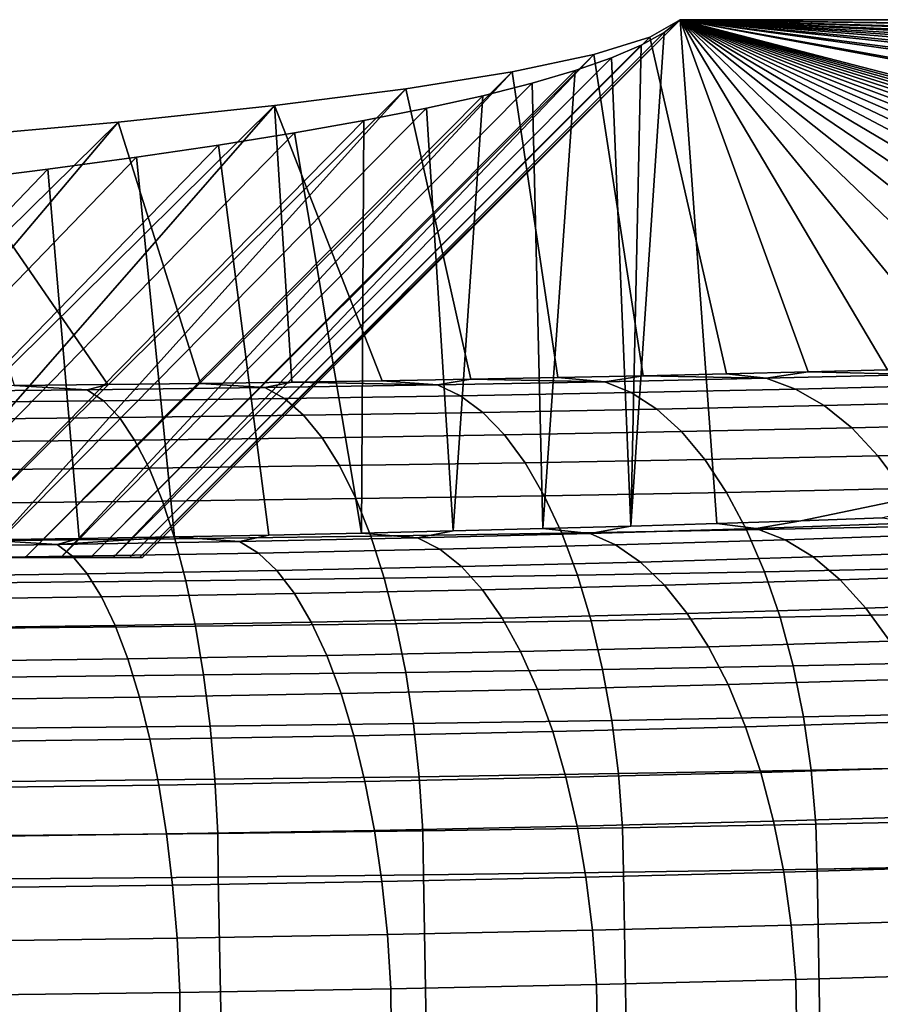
# Model space of a CAD drawing. Header units: metres. Extents: x -109 to 109, y -100 to 58.
# Tile 462 of 642: x 92.03 to 93.6, y -1.32 to 0.48. Entities that reach past the tile are written whole.
import ezdxf

# ---------------------------------------------------------------- set-up
doc = ezdxf.new("R2010")
doc.units = ezdxf.units.M
doc.layers.add('solid_21_062_100_XXX', color=7, linetype='CONTINUOUS')

msp = doc.modelspace()

# ---------------------------------------------------------------- linework, layer by layer
at = {"layer": 'solid_21_062_100_XXX'}
for points in [[(92.226082, -0.5, 0.867592), (93.17717, 0.450881, 0.889558), (93.232735, 0.482733, 0.004598), (92.244019, -0.5, 0.433969)], [(92.244019, -0.5, -0.433969), (92.25, -0.5), (93.232735, 0.482733, 0.004598), (93.203323, 0.459384, -0.450233)], [(92.244019, -0.5, 0.433969), (93.232735, 0.482733, 0.004598), (92.25, -0.5)], [(93.299583, -0.438123, -17.93379), (93.142357, -0.44295, -18.027824), (93.203323, 0.459384, -0.450233), (93.232735, 0.482733, 0.004598)], [(93.17717, 0.450881, 0.889558), (93.317703, -0.164783, 17.994816), (93.466652, -0.161208, 17.895498), (93.232735, 0.482733, 0.004598)], [(93.232735, 0.482733, 0.004598), (97.819901, 0.420244, 1.740749), (97.849991, 0.482733, 0.004598)], [(93.453178, -0.433006, -17.834118), (93.299583, -0.438123, -17.93379), (93.232735, 0.482733, 0.004598), (97.849991, 0.482733, 0.004598)], [(93.232735, 0.482733, 0.004598), (97.811806, 0.412472, 1.956676), (97.819901, 0.420244, 1.740749)], [(93.232735, 0.482733, 0.004598), (97.727554, 0.357767, 3.476573), (97.811806, 0.412472, 1.956676)], [(93.232735, 0.482733, 0.004598), (97.694946, 0.342261, 3.907389), (97.727554, 0.357767, 3.476573)], [(93.232735, 0.482733, 0.004598), (97.573044, 0.295446, 5.208079), (97.694946, 0.342261, 3.907389)], [(93.232735, 0.482733, 0.004598), (97.499542, 0.27226, 5.852256), (97.573044, 0.295446, 5.208079)], [(93.232735, 0.482733, 0.004598), (97.356598, 0.233367, 6.932835), (97.499542, 0.27226, 5.852256)], [(93.232735, 0.482733, 0.004598), (97.226006, 0.202615, 7.787239), (97.356598, 0.233367, 6.932835)], [(93.232735, 0.482733, 0.004598), (97.078506, 0.171612, 8.648598), (97.226006, 0.202615, 7.787239)], [(93.232735, 0.482733, 0.004598), (96.874733, 0.133422, 9.70965), (97.078506, 0.171612, 8.648598)], [(93.232735, 0.482733, 0.004598), (96.739067, 0.110247, 10.353525), (96.874733, 0.133422, 9.70965)], [(93.232735, 0.482733, 0.004598), (96.446266, 0.06479, 11.616483), (96.739067, 0.110247, 10.353525)], [(93.232735, 0.482733, 0.004598), (96.33873, 0.049358, 12.045249), (96.446266, 0.06479, 11.616483)], [(93.232735, 0.482733, 0.004598), (95.941566, -0.003134, 13.503656), (96.33873, 0.049358, 12.045249)], [(93.232735, 0.482733, 0.004598), (95.878021, -0.010976, 13.721534), (95.941566, -0.003134, 13.503656)], [(93.232735, 0.482733, 0.004598), (95.361977, -0.070198, 15.366905), (95.878021, -0.010976, 13.721534)], [(93.232735, 0.482733, 0.004598), (95.303566, -0.076152, 15.532347), (95.361977, -0.070198, 15.366905)], [(93.232735, 0.482733, 0.004598), (95.239136, -0.082049, 15.69619), (95.303566, -0.076152, 15.532347)], [(93.232735, 0.482733, 0.004598), (95.168663, -0.087893, 15.858536), (95.239136, -0.082049, 15.69619)], [(93.232735, 0.482733, 0.004598), (95.092232, -0.09366, 16.01878), (95.168663, -0.087893, 15.858536)], [(93.232735, 0.482733, 0.004598), (95.00985, -0.099348, 16.176811), (95.092232, -0.09366, 16.01878)], [(93.232735, 0.482733, 0.004598), (94.921669, -0.104938, 16.332104), (95.00985, -0.099348, 16.176811)], [(93.232735, 0.482733, 0.004598), (94.827744, -0.110425, 16.484554), (94.921669, -0.104938, 16.332104)], [(93.232735, 0.482733, 0.004598), (94.728271, -0.115794, 16.633739), (94.827744, -0.110425, 16.484554)], [(93.232735, 0.482733, 0.004598), (94.623383, -0.121039, 16.779465), (94.728271, -0.115794, 16.633739)], [(93.232735, 0.482733, 0.004598), (94.513222, -0.12615, 16.921457), (94.623383, -0.121039, 16.779465)], [(93.232735, 0.482733, 0.004598), (94.398033, -0.131115, 17.059393), (94.513222, -0.12615, 16.921457)], [(93.232735, 0.482733, 0.004598), (94.277901, -0.135928, 17.193129), (94.398033, -0.131115, 17.059393)], [(93.232735, 0.482733, 0.004598), (94.153214, -0.140578, 17.322308), (94.277901, -0.135928, 17.193129)], [(93.232735, 0.482733, 0.004598), (94.02404, -0.145061, 17.446863), (94.153214, -0.140578, 17.322308)], [(93.232735, 0.482733, 0.004598), (93.890709, -0.149368, 17.566532), (94.02404, -0.145061, 17.446863)], [(93.232735, 0.482733, 0.004598), (93.753265, -0.153498, 17.681278), (93.890709, -0.149368, 17.566532)], [(93.232735, 0.482733, 0.004598), (93.611877, -0.157446, 17.790958), (93.753265, -0.153498, 17.681278)], [(93.232735, 0.482733, 0.004598), (93.466652, -0.161208, 17.895498), (93.611877, -0.157446, 17.790958)], [(93.602936, -0.427607, -17.728935), (93.453178, -0.433006, -17.834118), (97.849991, 0.482733, 0.004598)], [(92.226082, -0.5, 0.867592), (92.196198, -0.5, 1.300689), (93.07476, 0.419143, 1.771333), (93.17717, 0.450881, 0.889558)], [(92.226082, -0.5, -0.867592), (92.244019, -0.5, -0.433969), (93.203323, 0.459384, -0.450233), (93.161568, 0.436085, -0.904112)], [(93.07476, 0.419143, 1.771333), (93.165207, -0.168166, 18.088791), (93.317703, -0.164783, 17.994816), (93.17717, 0.450881, 0.889558)], [(93.142357, -0.44295, -18.027824), (93.161568, 0.436085, -0.904112), (93.203323, 0.459384, -0.450233)], [(92.196198, -0.5, -1.300689), (92.226082, -0.5, -0.867592), (93.161568, 0.436085, -0.904112), (93.107452, 0.412825, -1.357215)], [(93.142357, -0.44295, -18.027824), (93.107452, 0.412825, -1.357215), (93.161568, 0.436085, -0.904112)], [(92.154404, -0.5, 1.73265), (92.100723, -0.5, 2.163309), (92.92588, 0.387656, 2.646164), (93.07476, 0.419143, 1.771333)], [(92.154404, -0.5, 1.73265), (93.07476, 0.419143, 1.771333), (92.196198, -0.5, 1.300689)], [(92.92588, 0.387656, 2.646164), (93.009209, -0.171355, 18.177393), (93.165207, -0.168166, 18.088791), (93.07476, 0.419143, 1.771333)], [(92.154404, -0.5, -1.73265), (92.196198, -0.5, -1.300689), (93.107452, 0.412825, -1.357215), (93.041069, 0.389654, -1.808591)], [(93.142357, -0.44295, -18.027824), (92.981537, -0.447486, -18.116192), (93.041069, 0.389654, -1.808591), (93.107452, 0.412825, -1.357215)], [(92.035194, -0.5, 2.5923), (91.95784, -0.5, 3.019549), (92.731155, 0.356531, 3.510913), (92.92588, 0.387656, 2.646164)], [(92.035194, -0.5, 2.5923), (92.92588, 0.387656, 2.646164), (92.100723, -0.5, 2.163309)], [(92.100723, -0.5, -2.163309), (92.154404, -0.5, -1.73265), (93.041069, 0.389654, -1.808591), (92.962433, 0.36658, -2.25807)], [(92.731155, 0.356531, 3.510913), (92.85006, -0.174341, 18.260378), (93.009209, -0.171355, 18.177393), (92.92588, 0.387656, 2.646164)], [(92.981537, -0.447486, -18.116192), (92.962433, 0.36658, -2.25807), (93.041069, 0.389654, -1.808591)], [(92.035194, -0.5, -2.5923), (92.100723, -0.5, -2.163309), (92.962433, 0.36658, -2.25807), (92.871735, 0.343651, -2.704736)], [(92.981537, -0.447486, -18.116192), (92.817513, -0.451718, -18.198635), (92.871735, 0.343651, -2.704736), (92.962433, 0.36658, -2.25807)], [(91.86879, -0.5, 3.444242), (91.768066, -0.5, 3.866343), (92.490807, 0.325799, 4.364745), (92.731155, 0.356531, 3.510913)], [(91.86879, -0.5, 3.444242), (92.731155, 0.356531, 3.510913), (91.95784, -0.5, 3.019549)], [(91.95784, -0.5, -3.019549), (92.035194, -0.5, -2.5923), (92.871735, 0.343651, -2.704736), (92.768997, 0.320867, -3.148564)], [(92.490807, 0.325799, 4.364745), (92.687843, -0.177124, 18.337696), (92.85006, -0.174341, 18.260378), (92.731155, 0.356531, 3.510913)], [(92.817513, -0.451718, -18.198635), (92.768997, 0.320867, -3.148564), (92.871735, 0.343651, -2.704736)], [(91.655724, -0.5, 4.2856), (91.531853, -0.5, 4.70169), (92.205437, 0.295548, 5.205224), (92.490807, 0.325799, 4.364745)], [(91.655724, -0.5, 4.2856), (92.490807, 0.325799, 4.364745), (91.768066, -0.5, 3.866343)], [(92.205437, 0.295548, 5.205224), (92.355721, -0.182049, 18.474514), (92.52301, -0.179694, 18.40909), (92.490807, 0.325799, 4.364745)], [(92.490807, 0.325799, 4.364745), (92.52301, -0.179694, 18.40909), (92.687843, -0.177124, 18.337696)], [(91.86879, -0.5, -3.444242), (91.95784, -0.5, -3.019549), (92.768997, 0.320867, -3.148564), (92.654243, 0.298233, -3.589481)], [(92.817513, -0.451718, -18.198635), (92.65036, -0.455644, -18.275106), (92.654243, 0.298233, -3.589481), (92.768997, 0.320867, -3.148564)], [(91.396622, -0.5, 5.114015), (91.250084, -0.5, 5.522445), (91.87632, 0.265912, 6.02862), (92.205437, 0.295548, 5.205224)], [(91.396622, -0.5, 5.114015), (92.205437, 0.295548, 5.205224), (91.531853, -0.5, 4.70169)], [(91.768066, -0.5, -3.866343), (91.86879, -0.5, -3.444242), (92.654243, 0.298233, -3.589481), (92.527527, 0.275758, -4.027301)], [(91.87632, 0.265912, 6.02862), (92.186348, -0.184184, 18.533833), (92.355721, -0.182049, 18.474514), (92.205437, 0.295548, 5.205224)], [(92.65036, -0.455644, -18.275106), (92.527527, 0.275758, -4.027301), (92.654243, 0.298233, -3.589481)], [(91.655724, -0.5, -4.2856), (91.768066, -0.5, -3.866343), (92.527527, 0.275758, -4.027301), (92.38887, 0.253453, -4.4618)], [(92.65036, -0.455644, -18.275106), (92.480576, -0.459249, -18.345331), (92.38887, 0.253453, -4.4618), (92.527527, 0.275758, -4.027301)], [(91.531853, -0.5, -4.70169), (91.655724, -0.5, -4.2856), (92.38887, 0.253453, -4.4618), (92.238472, 0.231349, -4.892384)], [(91.87632, 0.265912, 6.02862), (92.015205, -0.186097, 18.586977), (92.186348, -0.184184, 18.533833)], [(92.480576, -0.459249, -18.345331), (92.308334, -0.462531, -18.409269), (92.238472, 0.231349, -4.892384), (92.38887, 0.253453, -4.4618)], [(91.396622, -0.5, -5.114015), (91.531853, -0.5, -4.70169), (92.238472, 0.231349, -4.892384), (92.076431, 0.209465, -5.318699)], [(92.308334, -0.462531, -18.409269), (92.134041, -0.465483, -18.466776), (92.076431, 0.209465, -5.318699), (92.238472, 0.231349, -4.892384)], [(91.250084, -0.5, -5.522445), (91.396622, -0.5, -5.114015), (92.076431, 0.209465, -5.318699), (91.903061, 0.187835, -5.740054)], [(92.134041, -0.465483, -18.466776), (91.958015, -0.468102, -18.517792), (91.903061, 0.187835, -5.740054), (92.076431, 0.209465, -5.318699)], [(93.389832, -0.172781, 18.065674), (93.466652, -0.161208, 17.895498), (93.317703, -0.164783, 17.994816)], [(93.672028, -0.165708, 17.869164), (93.466652, -0.161208, 17.895498), (93.389832, -0.172781, 18.065674)], [(93.672028, -0.165708, 17.869164), (93.611877, -0.157446, 17.790958), (93.466652, -0.161208, 17.895498)], [(92.473099, -0.189686, 18.535355), (92.52301, -0.179694, 18.40909), (92.355721, -0.182049, 18.474514)], [(92.789001, -0.184799, 18.399553), (92.52301, -0.179694, 18.40909), (92.473099, -0.189686, 18.535355)], [(92.789001, -0.184799, 18.399553), (92.687843, -0.177124, 18.337696), (92.52301, -0.179694, 18.40909)], [(92.789001, -0.184799, 18.399553), (92.85006, -0.174341, 18.260378), (92.687843, -0.177124, 18.337696)], [(93.095032, -0.179154, 18.242735), (92.85006, -0.174341, 18.260378), (92.789001, -0.184799, 18.399553)], [(93.095032, -0.179154, 18.242735), (92.789001, -0.184799, 18.399553), (92.831131, -0.20456, 18.488401), (93.143105, -0.198806, 18.328541)], [(93.095032, -0.179154, 18.242735), (93.009209, -0.171355, 18.177393), (92.85006, -0.174341, 18.260378)], [(93.095032, -0.179154, 18.242735), (93.165207, -0.168166, 18.088791), (93.009209, -0.171355, 18.177393)], [(93.389832, -0.172781, 18.065674), (93.165207, -0.168166, 18.088791), (93.095032, -0.179154, 18.242735)], [(93.389832, -0.172781, 18.065674), (93.095032, -0.179154, 18.242735), (93.143105, -0.198806, 18.328541), (93.443619, -0.19231, 18.148043)], [(93.389832, -0.172781, 18.065674), (93.317703, -0.164783, 17.994816), (93.165207, -0.168166, 18.088791)], [(93.672028, -0.165708, 17.869164), (93.389832, -0.172781, 18.065674), (93.443619, -0.19231, 18.148043), (93.731293, -0.1851, 17.94772)], [(91.817368, -0.197112, 18.741667), (92.148743, -0.193797, 18.649557), (92.015205, -0.186097, 18.586977), (91.842514, -0.187785, 18.633883)], [(92.148743, -0.193797, 18.649557), (91.817368, -0.197112, 18.741667), (91.840637, -0.217113, 18.837154), (92.178452, -0.213733, 18.743256)], [(92.148743, -0.193797, 18.649557), (92.186348, -0.184184, 18.533833), (92.015205, -0.186097, 18.586977)], [(92.148743, -0.193797, 18.649557), (92.473099, -0.189686, 18.535355), (92.355721, -0.182049, 18.474514), (92.186348, -0.184184, 18.533833)], [(92.473099, -0.189686, 18.535355), (92.148743, -0.193797, 18.649557), (92.178452, -0.213733, 18.743256), (92.509102, -0.209543, 18.626837)], [(92.789001, -0.184799, 18.399553), (92.473099, -0.189686, 18.535355), (92.509102, -0.209543, 18.626837), (92.831131, -0.20456, 18.488401)], [(93.443619, -0.19231, 18.148043), (93.143105, -0.198806, 18.328541), (93.18998, -0.229278, 18.411808), (93.496078, -0.222661, 18.227959)], [(93.731293, -0.1851, 17.94772), (93.443619, -0.19231, 18.148043), (93.496078, -0.222661, 18.227959), (93.789085, -0.215317, 18.023918)], [(92.178452, -0.213733, 18.743256), (91.840637, -0.217113, 18.837154), (91.863335, -0.247924, 18.929863), (92.207413, -0.244482, 18.834223)], [(92.509102, -0.209543, 18.626837), (92.178452, -0.213733, 18.743256), (92.207413, -0.244482, 18.834223), (92.544205, -0.240214, 18.715643)], [(92.831131, -0.20456, 18.488401), (92.509102, -0.209543, 18.626837), (92.544205, -0.240214, 18.715643), (92.872215, -0.235139, 18.574635)], [(93.143105, -0.198806, 18.328541), (92.831131, -0.20456, 18.488401), (92.872215, -0.235139, 18.574635), (93.18998, -0.229278, 18.411808)], [(93.789085, -0.215317, 18.023918), (93.496078, -0.222661, 18.227959), (93.546547, -0.263458, 18.304432), (93.844688, -0.255985, 18.096813)], [(93.18998, -0.229278, 18.411808), (92.872215, -0.235139, 18.574635), (92.911751, -0.276155, 18.657187), (93.235085, -0.270191, 18.491503)], [(93.496078, -0.222661, 18.227959), (93.18998, -0.229278, 18.411808), (93.235085, -0.270191, 18.491503), (93.546547, -0.263458, 18.304432)], [(92.207413, -0.244482, 18.834223), (91.863335, -0.247924, 18.929863), (91.88517, -0.289164, 19.018644), (92.235283, -0.285662, 18.921326)], [(92.544205, -0.240214, 18.715643), (92.207413, -0.244482, 18.834223), (92.235283, -0.285662, 18.921326), (92.577988, -0.281319, 18.800665)], [(92.872215, -0.235139, 18.574635), (92.544205, -0.240214, 18.715643), (92.577988, -0.281319, 18.800665), (92.911751, -0.276155, 18.657187)], [(93.546547, -0.263458, 18.304432), (93.235085, -0.270191, 18.491503), (93.277847, -0.321038, 18.566637), (93.594398, -0.314194, 18.376509)], [(93.844688, -0.255985, 18.096813), (93.546547, -0.263458, 18.304432), (93.594398, -0.314194, 18.376509), (93.897415, -0.3066, 18.165501)], [(92.235283, -0.285662, 18.921326), (91.88517, -0.289164, 19.018644), (91.905876, -0.340321, 19.102392), (92.261711, -0.336761, 19.003483)], [(92.577988, -0.281319, 18.800665), (92.235283, -0.285662, 18.921326), (92.261711, -0.336761, 19.003483), (92.610016, -0.332347, 18.880852)], [(92.911751, -0.276155, 18.657187), (92.577988, -0.281319, 18.800665), (92.610016, -0.332347, 18.880852), (92.949234, -0.327098, 18.735027)], [(93.235085, -0.270191, 18.491503), (92.911751, -0.276155, 18.657187), (92.949234, -0.327098, 18.735027), (93.277847, -0.321038, 18.566637)], [(93.277847, -0.321038, 18.566637), (92.949234, -0.327098, 18.735027), (92.9842, -0.387338, 18.807194), (93.317749, -0.381186, 18.636276)], [(93.594398, -0.314194, 18.376509), (93.277847, -0.321038, 18.566637), (93.317749, -0.381186, 18.636276), (93.639046, -0.37424, 18.443298)], [(93.897415, -0.3066, 18.165501), (93.594398, -0.314194, 18.376509), (93.639046, -0.37424, 18.443298), (93.946609, -0.366531, 18.229124)], [(92.261711, -0.336761, 19.003483), (91.905876, -0.340321, 19.102392), (91.925194, -0.400758, 19.180069), (92.286369, -0.397145, 19.079676)], [(92.610016, -0.332347, 18.880852), (92.261711, -0.336761, 19.003483), (92.286369, -0.397145, 19.079676), (92.639893, -0.392665, 18.955204)], [(92.949234, -0.327098, 18.735027), (92.610016, -0.332347, 18.880852), (92.639893, -0.392665, 18.955204), (92.9842, -0.387338, 18.807194)], [(93.639046, -0.37424, 18.443298), (93.317749, -0.381186, 18.636276), (93.354286, -0.449889, 18.699558), (93.679932, -0.442849, 18.503967)], [(92.639893, -0.392665, 18.955204), (92.286369, -0.397145, 19.079676), (92.308945, -0.466064, 19.148958), (92.667259, -0.461523, 19.022802)], [(92.9842, -0.387338, 18.807194), (92.639893, -0.392665, 18.955204), (92.667259, -0.461523, 19.022802), (93.01622, -0.456124, 18.872787)], [(93.317749, -0.381186, 18.636276), (92.9842, -0.387338, 18.807194), (93.01622, -0.456124, 18.872787), (93.354286, -0.449889, 18.699558)], [(92.286369, -0.397145, 19.079676), (91.925194, -0.400758, 19.180069), (91.942886, -0.469726, 19.25071), (92.308945, -0.466064, 19.148958)], [(93.662857, -0.437024, -17.806828), (93.371918, -0.447165, -18.00437), (93.453178, -0.433006, -17.834118), (93.602936, -0.427607, -17.728935)], [(93.068047, -0.456253, -18.181412), (92.752708, -0.464246, -18.337124), (92.817513, -0.451718, -18.198635), (92.981537, -0.447486, -18.116192)], [(93.068047, -0.456253, -18.181412), (92.981537, -0.447486, -18.116192), (93.142357, -0.44295, -18.027824)], [(93.354286, -0.449889, 18.699558), (93.01622, -0.456124, 18.872787), (93.044899, -0.532603, 18.930994), (93.387001, -0.526293, 18.755693)], [(93.371918, -0.447165, -18.00437), (93.068047, -0.456253, -18.181412), (93.142357, -0.44295, -18.027824), (93.299583, -0.438123, -17.93379)], [(93.068047, -0.456253, -18.181412), (93.371918, -0.447165, -18.00437), (93.424538, -0.467874, -18.086843), (93.114777, -0.477138, -18.267311)], [(93.371918, -0.447165, -18.00437), (93.299583, -0.438123, -17.93379), (93.453178, -0.433006, -17.834118)], [(93.679932, -0.442849, 18.503967), (93.354286, -0.449889, 18.699558), (93.387001, -0.526293, 18.755693), (93.716545, -0.519169, 18.557764)], [(93.371918, -0.447165, -18.00437), (93.662857, -0.437024, -17.806828), (93.7211, -0.457537, -17.885479), (93.424538, -0.467874, -18.086843)], [(92.308945, -0.466064, 19.148958), (91.942886, -0.469726, 19.25071), (91.958725, -0.546368, 19.313437), (92.32917, -0.542662, 19.210468)], [(92.093597, -0.476793, -18.581528), (91.958015, -0.468102, -18.517792), (92.134041, -0.465483, -18.466776)], [(92.093597, -0.476793, -18.581528), (92.134041, -0.465483, -18.466776), (92.308334, -0.462531, -18.409269)], [(92.093597, -0.476793, -18.581528), (92.308334, -0.462531, -18.409269), (92.427383, -0.471103, -18.470697)], [(92.427383, -0.471103, -18.470697), (92.308334, -0.462531, -18.409269), (92.480576, -0.459249, -18.345331)], [(92.667259, -0.461523, 19.022802), (92.308945, -0.466064, 19.148958), (92.32917, -0.542662, 19.210468), (92.691757, -0.538067, 19.082802)], [(92.752708, -0.464246, -18.337124), (92.427383, -0.471103, -18.470697), (92.480576, -0.459249, -18.345331), (92.65036, -0.455644, -18.275106)], [(92.427383, -0.471103, -18.470697), (92.752708, -0.464246, -18.337124), (92.793343, -0.485286, -18.426035), (92.461716, -0.492276, -18.562195)], [(92.752708, -0.464246, -18.337124), (92.65036, -0.455644, -18.275106), (92.817513, -0.451718, -18.198635)], [(93.01622, -0.456124, 18.872787), (92.667259, -0.461523, 19.022802), (92.691757, -0.538067, 19.082802), (93.044899, -0.532603, 18.930994)], [(92.752708, -0.464246, -18.337124), (93.068047, -0.456253, -18.181412), (93.114777, -0.477138, -18.267311), (92.793343, -0.485286, -18.426035)], [(93.114777, -0.477138, -18.267311), (93.424538, -0.467874, -18.086843), (93.475853, -0.499303, -18.166704), (93.160362, -0.508739, -18.350513)], [(93.424538, -0.467874, -18.086843), (93.7211, -0.457537, -17.885479), (93.777908, -0.488775, -17.961613), (93.475853, -0.499303, -18.166704)], [(91.752899, -0.481289, -18.669115), (91.958015, -0.468102, -18.517792), (92.093597, -0.476793, -18.581528)], [(91.752899, -0.481289, -18.669115), (92.093597, -0.476793, -18.581528), (92.121468, -0.498075, -18.675171), (91.77417, -0.502658, -18.764456)], [(92.093597, -0.476793, -18.581528), (92.427383, -0.471103, -18.470697), (92.461716, -0.492276, -18.562195), (92.121468, -0.498075, -18.675171)], [(92.461716, -0.492276, -18.562195), (92.793343, -0.485286, -18.426035), (92.83297, -0.517038, -18.512178), (92.495201, -0.524157, -18.65086)], [(92.793343, -0.485286, -18.426035), (93.114777, -0.477138, -18.267311), (93.160362, -0.508739, -18.350513), (92.83297, -0.517038, -18.512178)], [(91.77417, -0.502658, -18.764456), (92.121468, -0.498075, -18.675171), (92.148651, -0.530064, -18.765928), (91.794914, -0.534732, -18.856867)], [(92.035194, -0.5, 2.5923), (92.035194, -0.5, -2.5923), (91.95784, -0.5, -3.019549)], [(91.95784, -0.5, 3.019549), (92.035194, -0.5, 2.5923), (91.95784, -0.5, -3.019549)], [(92.100723, -0.5, 2.163309), (92.100723, -0.5, -2.163309), (92.035194, -0.5, -2.5923)], [(92.035194, -0.5, 2.5923), (92.100723, -0.5, 2.163309), (92.035194, -0.5, -2.5923)], [(92.154404, -0.5, 1.73265), (92.154404, -0.5, -1.73265), (92.100723, -0.5, -2.163309)], [(92.100723, -0.5, 2.163309), (92.154404, -0.5, 1.73265), (92.100723, -0.5, -2.163309)], [(92.121468, -0.498075, -18.675171), (92.461716, -0.492276, -18.562195), (92.495201, -0.524157, -18.65086), (92.148651, -0.530064, -18.765928)], [(92.196198, -0.5, 1.300689), (92.196198, -0.5, -1.300689), (92.154404, -0.5, -1.73265)], [(92.154404, -0.5, 1.73265), (92.196198, -0.5, 1.300689), (92.154404, -0.5, -1.73265)], [(92.226082, -0.5, 0.867592), (92.226082, -0.5, -0.867592), (92.196198, -0.5, -1.300689)], [(92.196198, -0.5, 1.300689), (92.226082, -0.5, 0.867592), (92.196198, -0.5, -1.300689)], [(92.244019, -0.5, 0.433969), (92.244019, -0.5, -0.433969), (92.226082, -0.5, -0.867592)], [(92.226082, -0.5, 0.867592), (92.244019, -0.5, 0.433969), (92.226082, -0.5, -0.867592)], [(92.244019, -0.5, 0.433969), (92.25, -0.5), (92.244019, -0.5, -0.433969)], [(93.160362, -0.508739, -18.350513), (93.475853, -0.499303, -18.166704), (93.52523, -0.541064, -18.242968), (93.204224, -0.550665, -18.429993)], [(93.475853, -0.499303, -18.166704), (93.777908, -0.488775, -17.961613), (93.832573, -0.530352, -18.034288), (93.52523, -0.541064, -18.242968)], [(92.495201, -0.524157, -18.65086), (92.83297, -0.517038, -18.512178), (92.871101, -0.559109, -18.594486), (92.527428, -0.566353, -18.735594)], [(92.83297, -0.517038, -18.512178), (93.160362, -0.508739, -18.350513), (93.204224, -0.550665, -18.429993), (92.871101, -0.559109, -18.594486)], [(93.716545, -0.519169, 18.557764), (93.387001, -0.526293, 18.755693), (93.415504, -0.60945, 18.803988), (93.748428, -0.602253, 18.604021)], [(91.794914, -0.534732, -18.856867), (92.148651, -0.530064, -18.765928), (92.174805, -0.572363, -18.852676), (91.81488, -0.577113, -18.945208)], [(92.148651, -0.530064, -18.765928), (92.495201, -0.524157, -18.65086), (92.527428, -0.566353, -18.735594), (92.174805, -0.572363, -18.852676)], [(92.691757, -0.538067, 19.082802), (92.32917, -0.542662, 19.210468), (92.346779, -0.625987, 19.263441), (92.713104, -0.621345, 19.134462)], [(93.044899, -0.532603, 18.930994), (92.691757, -0.538067, 19.082802), (92.713104, -0.621345, 19.134462), (93.069878, -0.615825, 18.981091)], [(93.387001, -0.526293, 18.755693), (93.044899, -0.532603, 18.930994), (93.069878, -0.615825, 18.981091), (93.415504, -0.60945, 18.803988)], [(93.52523, -0.541064, -18.242968), (93.832573, -0.530352, -18.034288), (93.884422, -0.581755, -18.102612), (93.572075, -0.592642, -18.314692)], [(92.32917, -0.542662, 19.210468), (91.958725, -0.546368, 19.313437), (91.972519, -0.629732, 19.36747), (92.346779, -0.625987, 19.263441)], [(92.871101, -0.559109, -18.594486), (93.204224, -0.550665, -18.429993), (93.245834, -0.6024, -18.504766), (92.907272, -0.610982, -18.671944)], [(93.204224, -0.550665, -18.429993), (93.52523, -0.541064, -18.242968), (93.572075, -0.592642, -18.314692), (93.245834, -0.6024, -18.504766)], [(91.81488, -0.577113, -18.945208), (92.174805, -0.572363, -18.852676), (92.199615, -0.624452, -18.934347), (91.833824, -0.62928, -19.028389)], [(92.174805, -0.572363, -18.852676), (92.527428, -0.566353, -18.735594), (92.557991, -0.618344, -18.815353), (92.199615, -0.624452, -18.934347)], [(92.527428, -0.566353, -18.735594), (92.871101, -0.559109, -18.594486), (92.907272, -0.610982, -18.671944), (92.557991, -0.618344, -18.815353)], [(93.245834, -0.6024, -18.504766), (93.572075, -0.592642, -18.314692), (93.615799, -0.653401, -18.380991), (93.284668, -0.663304, -18.573914)], [(93.572075, -0.592642, -18.314692), (93.884422, -0.581755, -18.102612), (93.932823, -0.642351, -18.165735), (93.615799, -0.653401, -18.380991)], [(92.557991, -0.618344, -18.815353), (92.907272, -0.610982, -18.671944), (92.94104, -0.672015, -18.743595), (92.586525, -0.679487, -18.889154)], [(92.907272, -0.610982, -18.671944), (93.245834, -0.6024, -18.504766), (93.284668, -0.663304, -18.573914), (92.94104, -0.672015, -18.743595)], [(93.415504, -0.60945, 18.803988), (93.069878, -0.615825, 18.981091), (93.090843, -0.704756, 19.022457), (93.439423, -0.698327, 18.843838)], [(93.748428, -0.602253, 18.604021), (93.415504, -0.60945, 18.803988), (93.439423, -0.698327, 18.843838), (93.7752, -0.691069, 18.642162)], [(91.833824, -0.62928, -19.028389), (92.199615, -0.624452, -18.934347), (92.222778, -0.685687, -19.009932), (91.851494, -0.690587, -19.105381)], [(92.346779, -0.625987, 19.263441), (91.972519, -0.629732, 19.36747), (91.9841, -0.718782, 19.41214), (92.361557, -0.715006, 19.30722)], [(92.199615, -0.624452, -18.934347), (92.557991, -0.618344, -18.815353), (92.586525, -0.679487, -18.889154), (92.222778, -0.685687, -19.009932)], [(92.713104, -0.621345, 19.134462), (92.346779, -0.625987, 19.263441), (92.361557, -0.715006, 19.30722), (92.731018, -0.710324, 19.177139)], [(93.069878, -0.615825, 18.981091), (92.713104, -0.621345, 19.134462), (92.731018, -0.710324, 19.177139), (93.090843, -0.704756, 19.022457)], [(92.94104, -0.672015, -18.743595), (93.284668, -0.663304, -18.573914), (93.320251, -0.732626, -18.63658), (92.971977, -0.741454, -18.808556)], [(93.284668, -0.663304, -18.573914), (93.615799, -0.653401, -18.380991), (93.655861, -0.722589, -18.44105), (93.320251, -0.732626, -18.63658)], [(92.222778, -0.685687, -19.009932), (92.586525, -0.679487, -18.889154), (92.612663, -0.749028, -18.956083), (92.243996, -0.755312, -19.078495)], [(92.586525, -0.679487, -18.889154), (92.94104, -0.672015, -18.743595), (92.971977, -0.741454, -18.808556), (92.612663, -0.749028, -18.956083)], [(91.851494, -0.690587, -19.105381), (92.222778, -0.685687, -19.009932), (92.243996, -0.755312, -19.078495), (91.867691, -0.760278, -19.175236)], [(93.439423, -0.698327, 18.843838), (93.090843, -0.704756, 19.022457), (93.107536, -0.798293, 19.054577), (93.458473, -0.791821, 18.874752)], [(93.7752, -0.691069, 18.642162), (93.439423, -0.698327, 18.843838), (93.458473, -0.791821, 18.874752), (93.796509, -0.784513, 18.671715)], [(92.361557, -0.715006, 19.30722), (91.9841, -0.718782, 19.41214), (91.993324, -0.812413, 19.44689), (92.373329, -0.808612, 19.341265)], [(92.731018, -0.710324, 19.177139), (92.361557, -0.715006, 19.30722), (92.373329, -0.808612, 19.341265), (92.745285, -0.803898, 19.210304)], [(93.090843, -0.704756, 19.022457), (92.731018, -0.710324, 19.177139), (92.745285, -0.803898, 19.210304), (93.107536, -0.798293, 19.054577)], [(92.971977, -0.741454, -18.808556), (93.320251, -0.732626, -18.63658), (93.35215, -0.80951, -18.69199), (92.999702, -0.818444, -18.866022)], [(93.320251, -0.732626, -18.63658), (93.655861, -0.722589, -18.44105), (93.691765, -0.799353, -18.494122), (93.35215, -0.80951, -18.69199)], [(91.867691, -0.760278, -19.175236), (92.243996, -0.755312, -19.078495), (92.263023, -0.832467, -19.139193), (91.88221, -0.837493, -19.237091)], [(92.243996, -0.755312, -19.078495), (92.612663, -0.749028, -18.956083), (92.636093, -0.826108, -19.015316), (92.263023, -0.832467, -19.139193)], [(92.612663, -0.749028, -18.956083), (92.971977, -0.741454, -18.808556), (92.999702, -0.818444, -18.866022), (92.636093, -0.826108, -19.015316)], [(93.458473, -0.791821, 18.874752), (93.107536, -0.798293, 19.054577), (93.119751, -0.895273, 19.077053), (93.472404, -0.888769, 18.896345)], [(93.796509, -0.784513, 18.671715), (93.458473, -0.791821, 18.874752), (93.472404, -0.888769, 18.896345), (93.812111, -0.881425, 18.692312)], [(92.373329, -0.808612, 19.341265), (91.993324, -0.812413, 19.44689), (92.000069, -0.909463, 19.471291), (92.381943, -0.905642, 19.365147)], [(92.745285, -0.803898, 19.210304), (92.373329, -0.808612, 19.341265), (92.381943, -0.905642, 19.365147), (92.755722, -0.900906, 19.233543)], [(93.107536, -0.798293, 19.054577), (92.745285, -0.803898, 19.210304), (92.755722, -0.900906, 19.233543), (93.119751, -0.895273, 19.077053)], [(92.999702, -0.818444, -18.866022), (93.35215, -0.80951, -18.69199), (93.379959, -0.893007, -18.739462), (93.023888, -0.902033, -18.915289)], [(93.35215, -0.80951, -18.69199), (93.691765, -0.799353, -18.494122), (93.723076, -0.882745, -18.539555), (93.379959, -0.893007, -18.739462)], [(92.263023, -0.832467, -19.139193), (92.636093, -0.826108, -19.015316), (92.656525, -0.909776, -19.06612), (92.279602, -0.916201, -19.191273)], [(92.636093, -0.826108, -19.015316), (92.999702, -0.818444, -18.866022), (93.023888, -0.902033, -18.915289), (92.656525, -0.909776, -19.06612)], [(91.88221, -0.837493, -19.237091), (92.263023, -0.832467, -19.139193), (92.279602, -0.916201, -19.191273), (91.894867, -0.921278, -19.290182)], [(93.812111, -0.881425, 18.692312), (93.472404, -0.888769, 18.896345), (93.481064, -0.987968, 18.90835), (93.821793, -0.980602, 18.703699)], [(93.119751, -0.895273, 19.077053), (92.755722, -0.900906, 19.233543), (92.762199, -1.000142, 19.246571), (93.127335, -0.994492, 19.089605)], [(93.023888, -0.902033, -18.915289), (93.379959, -0.893007, -18.739462), (93.403343, -0.982087, -18.77841), (93.04422, -0.99119, -18.955744)], [(93.472404, -0.888769, 18.896345), (93.119751, -0.895273, 19.077053), (93.127335, -0.994492, 19.089605), (93.481064, -0.987968, 18.90835)], [(93.379959, -0.893007, -18.739462), (93.723076, -0.882745, -18.539555), (93.749405, -0.971736, -18.576788), (93.403343, -0.982087, -18.77841)], [(91.894867, -0.921278, -19.290182), (92.279602, -0.916201, -19.191273), (92.293549, -1.005479, -19.234097), (91.905518, -1.0106, -19.333855)], [(92.381943, -0.905642, 19.365147), (92.000069, -0.909463, 19.471291), (92.004265, -1.008725, 19.485039), (92.387291, -1.004893, 19.378572)], [(92.279602, -0.916201, -19.191273), (92.656525, -0.909776, -19.06612), (92.673706, -0.998999, -19.10787), (92.293549, -1.005479, -19.234097)], [(92.755722, -0.900906, 19.233543), (92.381943, -0.905642, 19.365147), (92.387291, -1.004893, 19.378572), (92.762199, -1.000142, 19.246571)], [(92.656525, -0.909776, -19.06612), (93.023888, -0.902033, -18.915289), (93.04422, -0.99119, -18.955744), (92.673706, -0.998999, -19.10787)], [(93.403343, -0.982087, -18.77841), (93.749405, -0.971736, -18.576788), (93.770424, -1.065228, -18.605362), (93.422012, -1.075648, -18.808352)], [(93.04422, -0.99119, -18.955744), (93.403343, -0.982087, -18.77841), (93.422012, -1.075648, -18.808352), (93.060448, -1.084813, -18.986891)], [(93.481064, -0.987968, 18.90835), (93.127335, -0.994492, 19.089605), (93.129181, -1.075571, 19.092787), (93.483322, -1.070038, 18.91143)], [(93.821793, -0.980602, 18.703699), (93.481064, -0.987968, 18.90835), (93.483322, -1.070038, 18.91143), (93.82444, -1.06379, 18.70661)], [(91.905518, -1.0106, -19.333855), (92.293549, -1.005479, -19.234097), (92.304688, -1.0992, -19.267134), (91.914009, -1.104355, -19.367569)], [(92.387291, -1.004893, 19.378572), (92.004265, -1.008725, 19.485039), (92.00502, -1.087639, 19.488415), (92.388359, -1.08439, 19.381931)], [(92.293549, -1.005479, -19.234097), (92.673706, -0.998999, -19.10787), (92.687424, -1.092676, -19.140049), (92.304688, -1.0992, -19.267134)], [(92.762199, -1.000142, 19.246571), (92.387291, -1.004893, 19.378572), (92.388359, -1.08439, 19.381931), (92.763641, -1.080362, 19.249857)], [(92.673706, -0.998999, -19.10787), (93.04422, -0.99119, -18.955744), (93.060448, -1.084813, -18.986891), (92.687424, -1.092676, -19.140049)], [(93.127335, -0.994492, 19.089605), (92.762199, -1.000142, 19.246571), (92.763641, -1.080362, 19.249857), (93.129181, -1.075571, 19.092787)], [(92.763641, -1.080362, 19.249857), (93.128685, -21.735537, 19.093019), (93.482529, -21.738705, 18.911869), (93.129181, -1.075571, 19.092787)], [(93.060448, -1.084813, -18.986891), (93.422012, -1.075648, -18.808352), (93.435738, -1.172538, -18.828918), (93.07238, -1.181748, -19.008341)], [(93.129181, -1.075571, 19.092787), (93.482529, -21.738705, 18.911869), (93.823448, -21.742308, 18.707251), (93.483322, -1.070038, 18.91143)], [(93.422012, -1.075648, -18.808352), (93.770424, -1.065228, -18.605362), (93.785881, -1.162066, -18.624922), (93.435738, -1.172538, -18.828918)], [(93.483322, -1.070038, 18.91143), (93.823448, -21.742308, 18.707251), (94.14994, -21.746204, 18.48004), (93.82444, -1.06379, 18.70661)], [(91.615341, -1.09009, 19.568829), (92.004761, -21.730825, 19.488478), (92.388214, -21.731359, 19.381977), (92.00502, -1.087639, 19.488415)], [(92.00502, -1.087639, 19.488415), (92.388214, -21.731359, 19.381977), (92.763412, -21.733009, 19.249947), (92.388359, -1.08439, 19.381931)], [(92.304688, -1.0992, -19.267134), (92.687424, -1.092676, -19.140049), (92.697502, -1.18965, -19.16226), (92.312866, -1.196206, -19.289974)], [(92.388359, -1.08439, 19.381931), (92.763412, -21.733009, 19.249947), (93.128685, -21.735537, 19.093019), (92.763641, -1.080362, 19.249857)], [(92.687424, -1.092676, -19.140049), (93.060448, -1.084813, -18.986891), (93.07238, -1.181748, -19.008341), (92.697502, -1.18965, -19.16226)], [(91.914009, -1.104355, -19.367569), (92.304688, -1.0992, -19.267134), (92.312866, -1.196206, -19.289974), (91.920258, -1.201387, -19.390907)], [(93.435738, -1.172538, -18.828918), (93.785881, -1.162066, -18.624922), (93.79557, -1.261055, -18.635229), (93.444344, -1.271559, -18.839855)], [(92.697502, -1.18965, -19.16226), (93.07238, -1.181748, -19.008341), (93.079865, -1.280798, -19.019835), (92.703827, -1.288724, -19.174229)], [(93.07238, -1.181748, -19.008341), (93.435738, -1.172538, -18.828918), (93.444344, -1.271559, -18.839855), (93.079865, -1.280798, -19.019835)], [(91.920258, -1.201387, -19.390907), (92.312866, -1.196206, -19.289974), (92.318001, -1.2953, -19.30234), (91.924179, -1.300498, -19.403585)], [(92.312866, -1.196206, -19.289974), (92.697502, -1.18965, -19.16226), (92.703827, -1.288724, -19.174229), (92.318001, -1.2953, -19.30234)], [(93.444344, -1.271559, -18.839855), (93.445625, -1.345256, -18.842649), (93.08075, -1.353088, -19.022633), (93.079865, -1.280798, -19.019835)], [(93.79557, -1.261055, -18.635229), (93.797249, -1.33635, -18.637934), (93.445625, -1.345256, -18.842649), (93.444344, -1.271559, -18.839855)], [(92.318001, -1.2953, -19.30234), (92.31826, -1.365377, -19.305119), (91.92424, -1.36978, -19.406298), (91.924179, -1.300498, -19.403585)], [(92.703827, -1.288724, -19.174229), (92.704361, -1.359805, -19.177031), (92.31826, -1.365377, -19.305119), (92.318001, -1.2953, -19.30234)], [(93.079865, -1.280798, -19.019835), (93.08075, -1.353088, -19.022633), (92.704361, -1.359805, -19.177031), (92.703827, -1.288724, -19.174229)]]:
    msp.add_3dface(points, dxfattribs=at)

doc.saveas('drawing.dxf')
